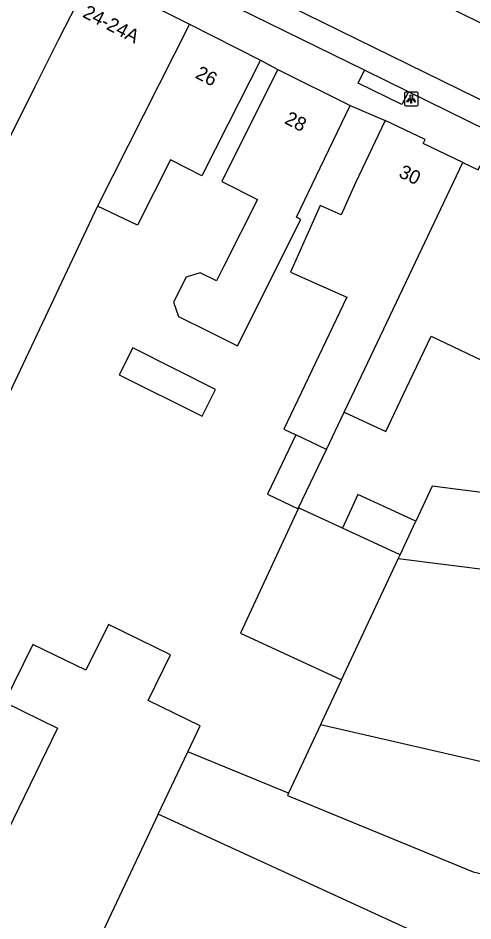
# Model space of a CAD drawing. Extents: x 160356 to 161355, y 381727 to 382845.
# Drawn here: x 160821 to 160853.8, y 382389 to 382454.3 of the extents above; entities that cross this region are included whole.
import ezdxf

# ---------------------------------------------------------------- set-up
doc = ezdxf.new("R2010")
doc.units = 0
for name, color, linetype in [('IMGEO_Lichtpunt', 7, 'Continuous'), ('IMGEO_Pand', 7, 'Continuous'), ('IMGEO_Pand_nummerreeks', 7, 'Continuous'), ('IMGEO_Rijbaan_lokaal_open', 7, 'Continuous'), ('IMGEO_Voetpad_open', 7, 'Continuous')]:
    doc.layers.add(name, color=color, linetype=linetype)

msp = doc.modelspace()

# ---------------------------------------------------------------- linework, layer by layer
at = {"layer": 'IMGEO_Lichtpunt'}
for p, q in [((160848.885, 382448.821), (160848.885, 382448.014)), ((160848.885, 382448.821), (160848.885, 382448.014)), ((160849.787, 382448.916), (160848.979, 382448.916)), ((160849.787, 382448.916), (160848.979, 382448.916)), ((160849.881, 382448.014), (160849.881, 382448.821)), ((160849.881, 382448.014), (160849.881, 382448.821)), ((160848.979, 382447.92), (160849.787, 382447.92)), ((160848.979, 382447.92), (160849.787, 382447.92))]:
    msp.add_line(p, q, dxfattribs=at)
for points in [[(160849.259, 382448.485), (160849.298, 382448.457), (160849.11, 382448.195), (160849.072, 382448.222), (160849.259, 382448.485)], [(160849.361, 382448.437), (160849.408, 382448.437), (160849.408, 382448.115), (160849.361, 382448.115), (160849.361, 382448.437)], [(160849.471, 382448.457), (160849.509, 382448.484), (160849.696, 382448.222), (160849.657, 382448.194), (160849.471, 382448.457)]]:
    msp.add_lwpolyline(points, dxfattribs=at)
msp.add_circle((160849.384, 382448.619), 0.0994, dxfattribs=at)
for centre, start, end in [((160848.979, 382448.821), 90, 180), ((160848.979, 382448.821), 90, 180), ((160849.787, 382448.821), 0, 90), ((160849.787, 382448.821), 0, 90), ((160848.979, 382448.014), 180, 270), ((160848.979, 382448.014), 180, 270), ((160849.787, 382448.014), 270, 0), ((160849.787, 382448.014), 270, 360)]:
    msp.add_arc(centre, 0.0946, start, end, dxfattribs=at)
at = {"layer": 'IMGEO_Pand'}
for points in [[(160817.174, 382439.245), (160820.208, 382445.299), (160822.219, 382449.312), (160823.931, 382452.741), (160826.058, 382456.938)], [(160826.058, 382456.938), (160828.005, 382455.935), (160828.716, 382455.694), (160829.57, 382455.741), (160833.366, 382453.82)], [(160833.366, 382453.82), (160826.705, 382440.655)], [(160833.366, 382453.82), (160838.485, 382451.23)], [(160838.485, 382451.23), (160836.162, 382446.625), (160834.252, 382442.858), (160831.986, 382444.006), (160829.598, 382439.294), (160826.705, 382440.655)], [(160839.752, 382450.552), (160837.511, 382446.083), (160835.684, 382442.441), (160838.266, 382441.146), (160835.849, 382436.326), (160835.317, 382435.265), (160834.141, 382435.854), (160833.114, 382435.534), (160832.207, 382433.725), (160832.558, 382432.697), (160834.703, 382431.622), (160835.242, 382431.352), (160836.819, 382430.561), (160841.402, 382439.699), (160841.079, 382439.861), (160842.8, 382443.431), (160844.97, 382447.935)], [(160839.752, 382450.552), (160844.97, 382447.935)], [(160847.503, 382446.867), (160845.356, 382442.352), (160844.328, 382440.034), (160842.793, 382440.716), (160840.65, 382435.888), (160844.715, 382434.085), (160840.178, 382424.543), (160841.034, 382424.136)], [(160853.11, 382443.819), (160850.234, 382445.187), (160850.382, 382445.498), (160847.503, 382446.867)], [(160844.542, 382425.78), (160846.022, 382428.895), (160853.11, 382443.819)], [(160853.11, 382443.819), (160854.209, 382443.296), (160854.36, 382443.615), (160859.705, 382441.072)], [(160826.705, 382440.655), (160817.133, 382420.37), (160809.63, 382424.165)], [(160844.542, 382425.78), (160847.534, 382424.359), (160849.014, 382427.472), (160850.819, 382431.268), (160855.018, 382429.271), (160856.844, 382433.112), (160856.069, 382433.471), (160857.557, 382436.557), (160859.705, 382441.072)], [(160828.29, 382428.478), (160834.271, 382425.48), (160835.243, 382427.417), (160829.261, 382430.416), (160828.29, 382428.478)], [(160843.259, 382423.078), (160844.542, 382425.78)], [(160841.034, 382424.136), (160838.99, 382419.837), (160841.207, 382418.783)], [(160843.259, 382423.078), (160841.034, 382424.136)], [(160841.24, 382418.852), (160843.259, 382423.078)], [(160858.255, 382419.983), (160858.191, 382419.481), (160850.893, 382420.407), (160849.711, 382417.879)], [(160849.711, 382417.879), (160845.531, 382419.811), (160844.41, 382417.386)], [(160841.207, 382418.783), (160837.05, 382409.79), (160844.341, 382406.407)], [(160841.207, 382418.783), (160841.24, 382418.852)], [(160844.41, 382417.386), (160841.24, 382418.852)], [(160848.579, 382415.459), (160849.711, 382417.879)], [(160848.579, 382415.459), (160844.41, 382417.386)], [(160844.341, 382406.407), (160848.442, 382415.167)], [(160848.442, 382415.167), (160848.579, 382415.459)], [(160862.22, 382413.42), (160848.442, 382415.167)], [(160833.248, 382401.214), (160834.128, 382403.076), (160830.372, 382404.911), (160831.988, 382408.217), (160827.496, 382410.413), (160825.877, 382407.103), (160822.041, 382408.979), (160819.998, 382404.801), (160823.833, 382402.925), (160818.61, 382392.247), (160815.889, 382393.33), (160816.23, 382394.187), (160812.62, 382395.623), (160809.834, 382389.732)], [(160844.341, 382406.407), (160842.875, 382403.269), (160842.823, 382403.154)], [(160842.823, 382403.154), (160840.713, 382398.638), (160840.51, 382398.208)], [(160869.655, 382396.98), (160842.823, 382403.154)], [(160831.107, 382396.697), (160833.248, 382401.214)], [(160840.51, 382398.208), (160833.248, 382401.214)], [(160840.51, 382398.208), (160840.441, 382398.06), (160853.85, 382392.531), (160867.882, 382389.295)], [(160831.107, 382396.697), (160827.103, 382388.219), (160825.072, 382383.925)], [(160857.877, 382385.543), (160856.493, 382385.863), (160852.386, 382386.901), (160831.107, 382396.697)]]:
    msp.add_lwpolyline(points, dxfattribs=at)
at = {"layer": 'IMGEO_Rijbaan_lokaal_open'}
for points in [[(160842.825, 382459.616), (160861.02, 382450.667), (160874.98, 382443.774)], [(160879.336, 382436.034), (160854.094, 382448.508), (160840.591, 382455.134)]]:
    msp.add_lwpolyline(points, dxfattribs=at)
at = {"layer": 'IMGEO_Voetpad_open'}
for points in [[(160845.993, 382450.503), (160829.974, 382458.379)], [(160838.485, 382451.23), (160839.752, 382450.552)], [(160849.17, 382448.941), (160848.711, 382448.008), (160845.534, 382449.57), (160845.993, 382450.503)], [(160849.17, 382448.941), (160845.993, 382450.503)], [(160876.49, 382435.486), (160863.008, 382442.118), (160863.432, 382443.036), (160862.38, 382443.557), (160861.925, 382442.669), (160849.17, 382448.941)], [(160844.97, 382447.935), (160847.503, 382446.867)]]:
    msp.add_lwpolyline(points, dxfattribs=at)

# ---------------------------------------------------------------- texts
at = {"layer": 'IMGEO_Pand_nummerreeks'}
for s, rotation, p in [('24-24A', 332.7444, (160825.571, 382454.377)), ('26', 333.16266, (160833.708, 382449.971)), ('28', 333.36319, (160840.155, 382446.681)), ('30', 334.59505, (160848.403, 382442.809))]:
    msp.add_text(s, height=1, rotation=rotation, dxfattribs=at).set_placement(p)

doc.saveas('drawing.dxf')
